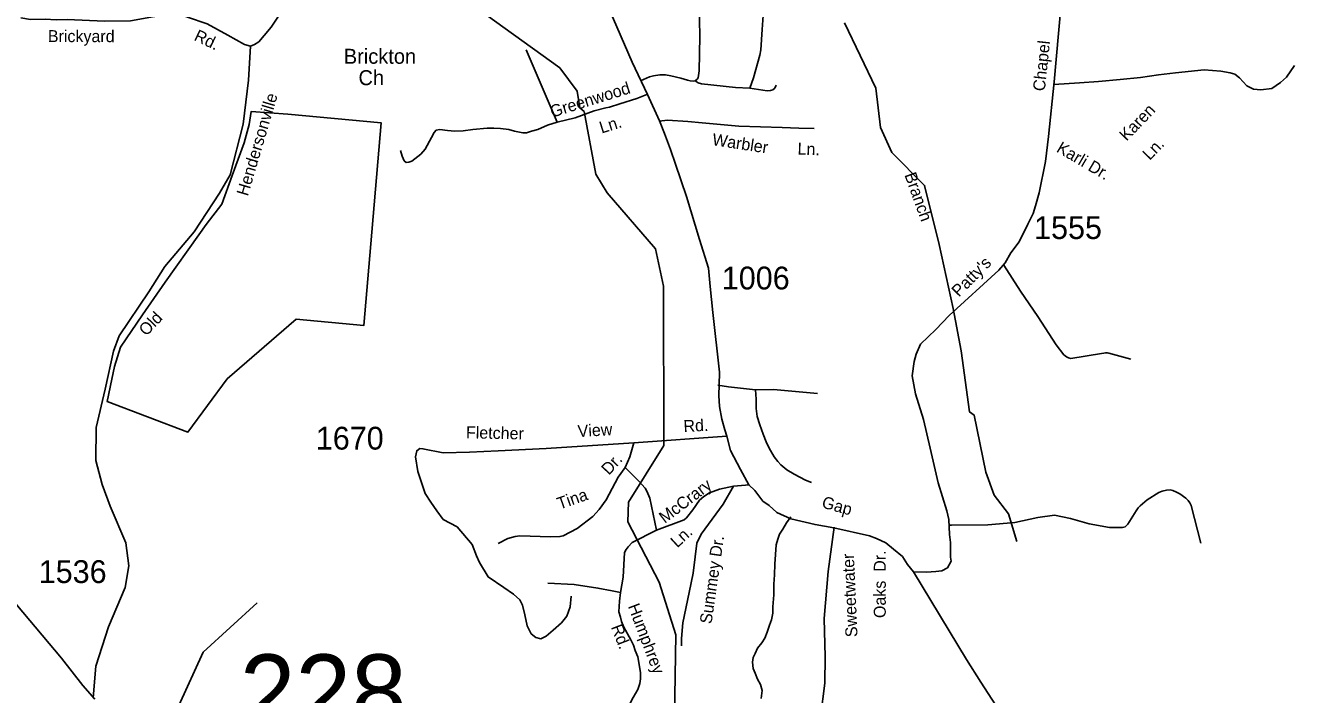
# Model space of a CAD drawing. Extents: x 884530 to 1028605, y 526725 to 653634.
# Drawn here: x 955019 to 961973, y 620013 to 623683 of the extents above; entities that cross this region are included whole.
import ezdxf

# ---------------------------------------------------------------- set-up
doc = ezdxf.new("R2010")
doc.units = 0
for name, color, linetype in [('Exist Boundary Political City Limit New', 7, 'Continuous'), ('Exist Cultural Church with Cemetery Label', 7, 'Continuous'), ('Exist Hydrographic Creek Single Shore', 7, 'Continuous'), ('Exist Hydrographic Creek Single Shore Label', 7, 'Continuous'), ('Exist Railroad Mainline', 7, 'Continuous'), ('Exist Road Non-System Type 51', 7, 'Continuous'), ('Exist Road Non-System Type 51 Label', 7, 'Continuous'), ('Exist Road Secondary Structure Standard Bridge Number Label', 7, 'Continuous'), ('Exist Road Secondary Type 51 Attributed', 7, 'Continuous'), ('Exist Road Secondary Type 51 Label', 7, 'Continuous'), ('Exist Road Secondary Type 51 Number Label', 7, 'Continuous'), ('Map Preparation Boundary City Limit Buffer Line', 7, 'Continuous')]:
    doc.layers.add(name, color=color, linetype=linetype)

msp = doc.modelspace()

# ---------------------------------------------------------------- linework, layer by layer
at = {"layer": 'Exist Boundary Political City Limit New'}
msp.add_lwpolyline([(956912.4, 622484.3), (956872.7, 622036.4), (956502.8, 622072.1), (956124.4, 621744.1), (955909.8, 621452.9), (955467.4, 621621), (955493.3, 621742.2), (955507, 621812.6), (955540.1, 621917.7), (955661.1, 622095.9), (955785.4, 622275.4), (955968.9, 622533.4), (956010.1, 622591.3), (956095.6, 622702.5), (956152.4, 622860.1), (956218, 623038.2), (956245.9, 623139.6), (956257.1, 623211.1), (956457.4, 623195.2), (956967.7, 623149.1), (956912.4, 622484.3)], dxfattribs=at)
at = {"layer": 'Exist Hydrographic Creek Single Shore'}
for points in [[(958659.1, 619674.2), (958574.8, 619892.5), (958582.2, 620341.9), (958492, 620629.2), (958320, 620960.9), (958323.8, 621069.1), (958517.9, 621380.2), (958514.9, 622253.2), (958471.9, 622457.6), (958207.3, 622764.8), (958144.2, 622867.7), (958081.2, 623210.3), (958056.6, 623230.5), (958043.2, 623322.7), (957947.7, 623449.3), (957140.7, 624033.3)], [(960451.1, 620852.4), (960406.1, 621004.3), (960326.5, 621107.6), (960280.7, 621233.3), (960216.5, 621546.3), (960192.2, 621563.2), (960145.4, 621898.9), (960101.5, 622130.2), (960026.2, 622480.6), (959945.2, 622804.9), (959766.1, 622986.2), (959704, 623122), (959678.2, 623339.1), (959507.1, 623696.9)], [(954264, 616182.5), (954609.8, 616676.3), (954876.5, 617105.3), (955024.2, 617339.6), (955215.1, 617422.5), (955352, 617400.9), (955449.3, 617440.5), (955600.6, 617631.6), (955648.1, 617746), (955622.2, 617953.2), (955582.4, 618006.5), (955599.2, 618239.2), (955659.6, 618530), (955742, 618735.1), (955801.5, 618999.7), (955872.6, 619123), (955928.5, 619286), (955859.2, 619954.5), (955992.5, 620246.5), (956289.5, 620516)]]:
    msp.add_lwpolyline(points, dxfattribs=at)
at = {"layer": 'Exist Railroad Mainline'}
msp.add_lwpolyline([(954648.3, 620890.1), (955216.6, 620213.2), (955333.3, 620063.9), (955400.4, 619987.7)], dxfattribs=at)
at = {"layer": 'Exist Road Non-System Type 51'}
for p, q in [((957932.5, 623151.4), (957763.7, 623548)), ((958986.3, 621163.9), (958898.7, 621156.6))]:
    msp.add_line(p, q, dxfattribs=at)
for points in [[(958689, 623378.4), (958700.6, 623388.3), (958704.9, 623394.9), (958707.6, 623407.1), (958710.5, 623433.9), (958713.7, 623621.9), (958711, 623804.4)], [(959060.8, 623736.2), (959056.5, 623659.3), (959048, 623549.4), (959042.5, 623520.2), (959007.9, 623395.4), (958988.1, 623338.2)], [(960654.1, 623357.9), (960793.8, 623367.7), (960898.5, 623374.7), (961017.4, 623386.6), (961128.4, 623397), (961226.6, 623411.9), (961320.8, 623422.7), (961477.9, 623438.3), (961568.3, 623431.4), (961619.3, 623422.5), (961646.1, 623415.9), (961670.5, 623395.9), (961710.6, 623351.4), (961748.3, 623333.6), (961788.4, 623329.2), (961848.4, 623335.8), (961895, 623369.2), (961928.3, 623398.1), (961972.8, 623462.6)], [(958390, 623379.5), (958438.4, 623400.4), (958461.4, 623406.4), (958495, 623411.4), (958526.3, 623410.8), (958555.4, 623406.4), (958610.4, 623392.7), (958646, 623381.8), (958661.6, 623377.8), (958677.5, 623376.7), (958689, 623378.4)], [(958689, 623378.4), (958706, 623367.9), (958722.6, 623362.4), (958909.5, 623342.7), (958988.1, 623338.2)], [(958988.1, 623338.2), (959082.5, 623324.3), (959102.4, 623326.2), (959113.9, 623329.4), (959124.4, 623338.8), (959132.7, 623355.3)], [(958424.6, 623303.6), (958369.7, 623282.6), (958276.4, 623252.3), (958220.3, 623234.7), (958199.8, 623231), (958135.3, 623213.6), (958031.5, 623176.5), (957932.5, 623151.4)], [(957932.5, 623151.4), (957879.6, 623135.4), (957827.3, 623112.6), (957792.3, 623102), (957765, 623094.4), (957745.3, 623094.4), (957725.6, 623097.5), (957698.2, 623103.5), (957667.2, 623111.9), (957621.6, 623116.4), (957585.2, 623119.4), (957548.8, 623118.7), (957471.3, 623112.6), (957417.9, 623104.3), (957371.4, 623103), (957331.2, 623107.2), (957290.5, 623112.3), (957269.6, 623108.1), (957258.2, 623095.2), (957244.5, 623067.1), (957209.6, 623003.4), (957185.4, 622976.8), (957136.1, 622937.4), (957119.4, 622932.8), (957105.7, 622931.3), (957094.3, 622940.4), (957084.5, 622964.7), (957073.6, 622996.5)], [(958491.8, 623158.3), (958536.4, 623162.2), (958649.5, 623155.2), (958727.5, 623148.3), (958928.7, 623130.8), (959165.8, 623121.9), (959257.2, 623119.8), (959340.4, 623117.8)], [(960379.2, 622367.5), (960472, 622225.6), (960565.8, 622085.7), (960666.9, 621931.6), (960707.7, 621877.3), (960715.8, 621870.1), (960724, 621864.8), (960733.6, 621860.5), (960746.1, 621856.6), (960915.3, 621883.1), (960926.9, 621885), (960937.4, 621886.9), (960947, 621887.4), (960954.6, 621886.4), (961075.7, 621853.3)], [(958812.3, 621710.4), (958871.7, 621700.2), (958969.9, 621689.9), (959020.1, 621683.7)], [(959020.1, 621683.7), (959118.4, 621687.1), (959358.2, 621664.5)], [(959020.1, 621683.7), (959022.2, 621632.9), (959022.2, 621582.7), (959028.4, 621538.8), (959042.8, 621492), (959062, 621441.9), (959077.9, 621399.9), (959093.7, 621364.2), (959121.2, 621316.8), (959141.1, 621290.7), (959158.9, 621272.8), (959191.2, 621246), (959230.5, 621221.9), (959292.9, 621189.7), (959325.2, 621175.9)], [(958353.1, 621393.1), (958331.7, 621316.6), (958305, 621258.8)], [(958305, 621258.8), (958266.1, 621205.7), (958200.8, 621081.5), (958163, 621028.2), (958128, 620989.7), (958042.9, 620924.3), (957965.6, 620884.9), (957948.2, 620880.1), (957897.1, 620878.3), (957727.6, 620883.8), (957703.3, 620880.7), (957661.7, 620869.2), (957609, 620841.4)], [(958305, 621258.8), (958380.8, 621184.3), (958414.9, 621145.2), (958424.5, 621129.7), (958440.5, 621091.2), (958476.1, 620916)], [(958898.7, 621156.6), (958821.3, 621139.8), (958767.7, 621119.9), (958736.2, 621099.1), (958713.2, 621079.2), (958676.4, 621026.3), (958641.1, 620982.6), (958628.8, 620972.6), (958476.1, 620916)], [(958898.7, 621156.6), (958841.6, 621058), (958720.9, 620893.6), (958698.5, 620843), (958689, 620768.1), (958677.9, 620680.1), (958655.4, 620573.4), (958621.7, 620406.9), (958614.8, 620321), (958614.8, 620281.7)], [(960081.2, 620942.3), (960093.5, 620943), (960292.8, 620943.9), (960440.3, 620957.5), (960566.6, 620985.2), (960656.7, 620998), (960744.5, 620979.9), (960847.1, 620950.3), (960959, 620929.4), (961030.8, 620929.8), (961045.4, 620934), (961058.9, 620947.5), (961105.5, 621021), (961115.2, 621037), (961126.3, 621048), (961164.3, 621082.3), (961229.1, 621121.8), (961247.7, 621129), (961270.9, 621133.8), (961290.5, 621136.2), (961306.5, 621132.5), (961324.9, 621124), (961343.2, 621114.2), (961376.3, 621090.9), (961389.8, 621077.4), (961398.5, 621065.2), (961407, 621050.4), (961458.5, 620843.3)], [(959212.6, 620988.1), (959189.5, 620955.7), (959168.7, 620920), (959151.4, 620893.5), (959141.1, 620865.8), (959133, 620834.6), (959129.8, 620782.3), (959126.1, 620729.6), (959122.6, 620670.7), (959119.1, 620618.7), (959119.1, 620559.9), (959114.5, 620494.1), (959113.4, 620460.6), (959106.7, 620423.5), (959096.7, 620394), (959083.8, 620356.4), (959069.9, 620322.3), (959053.4, 620297.5), (959030.3, 620268), (959016.6, 620238.6), (959006.6, 620217.4), (959002.9, 620190.7), (959007.4, 620157.6), (959018.2, 620131.2), (959030.6, 620099), (959047.3, 620068.9), (959056.2, 620035.3), (959049.7, 619992)], [(958476.1, 620916), (958343.1, 620847.3), (958322.2, 620823.9), (958311.1, 620809.1), (958301.7, 620792), (958293.8, 620657.5), (958280.5, 620572.6)], [(959450.4, 620931.5), (959416.9, 620688), (959396.1, 620431.7), (959401.2, 620221.5), (959399.2, 620075.8), (959376.2, 619889.6)], [(958280.5, 620572.6), (958233.5, 620582.1), (958155.7, 620597.6), (958025.7, 620617.8), (957882.5, 620624.1)], [(958280.5, 620572.6), (958274.6, 620525.7), (958271.5, 620468.2), (958280.4, 620437.5), (958285.2, 620414.5), (958297.6, 620382.8), (958337, 620313.1), (958351.7, 620284.2), (958359.6, 620255.4), (958375.2, 620220.7), (958389.1, 620135.2), (958390, 620099.4), (958386.5, 620074.3), (958374.6, 620041.9), (958348.4, 619997), (958324, 619948.3), (958311, 619901.5)]]:
    msp.add_lwpolyline(points, dxfattribs=at)
at = {"layer": 'Exist Road Secondary Type 51 Attributed'}
for points in [[(956252.1, 623568.1), (956274.4, 623577.6), (956298.4, 623592.9), (956327, 623626.6), (956365.8, 623673.6), (956466.3, 623825.6), (956563.6, 623980.3), (956611.9, 624042.4), (956640.2, 624091.5), (956667.1, 624128.3), (956702.3, 624192.6), (956735, 624246.8), (956757.5, 624300.9), (956783, 624370.4), (956802.9, 624431.7), (956828.4, 624503.2), (956857, 624572.7), (956879.6, 624619.8), (956912.7, 624673.9), (957320.1, 625253.2), (957447.8, 625447.3), (957515.1, 625573.7), (957517.2, 625594.2)], [(956252.1, 623568.1), (956219.3, 623578.6), (956128.4, 623628.6), (956014.6, 623691), (955907.4, 623727.8), (955875.7, 623740), (955819.5, 623740), (955754.4, 623734.1), (955716.2, 623729.6), (955646.3, 623716), (955594.6, 623707.9), (955453.4, 623705.4), (955249.1, 623714.7), (955187.4, 623713.3), (955128.1, 623716.8), (955047, 623715.5), (954994.9, 623723.7)], [(958218.1, 623771.6), (958343.3, 623481), (958427.2, 623302.9), (958493.8, 623159.5), (958521.3, 623089.1), (958554.3, 623002.6), (958580.2, 622922.4), (958642, 622744.1), (958712, 622508.9), (958762.4, 622352.1), (958770.9, 622251.6), (958786.1, 622108.8), (958821.7, 621781.4), (958821.4, 621775.4), (958818.9, 621653.4), (958821.4, 621592.3), (958835.1, 621523.8), (958851, 621465.1), (958862, 621430.4)], [(959885.8, 620686.7), (959955.9, 620685.3), (960006.7, 620687.9), (960040.3, 620692.1), (960071, 620709.1), (960090.5, 620744.6), (960088.4, 620767.8), (960088.4, 620797.1), (960087.3, 620848), (960082.7, 620892.1), (960078.5, 620974.2), (960068, 621020.6), (960019.2, 621175.2), (959975.6, 621364.9), (959939.1, 621521.6), (959895.7, 621662.6), (959877.6, 621760.6), (959887.7, 621840), (959899.1, 621879.5), (959923, 621934.2), (960007.7, 622016.2), (960079.5, 622092.6), (960352, 622340.8), (960387.4, 622381.7), (960418.4, 622434.8), (960463.5, 622496.2), (960511.9, 622593), (960539.9, 622652.1), (960553.7, 622693.7), (960573.4, 622764.4), (960608.8, 622936.4), (960623.6, 623074), (960656, 623373), (960691.4, 623780.5)], [(955390.3, 619995.1), (955404.9, 620169.2), (955474.3, 620385.1), (955566.4, 620600.3), (955586.9, 620719.6), (955569.8, 620845.8), (955484.7, 621046.9), (955440.4, 621166.2), (955404.6, 621296.7), (955406.3, 621478.2), (955455.6, 621687.8), (955501.3, 621896.1), (955532.4, 621981.1), (955696, 622222.5), (955783.5, 622361), (955943.7, 622550.5), (956082.1, 622761.9), (956140.4, 622864), (956213.3, 623141), (956242.4, 623381.6), (956252.1, 623568.1)], [(958862, 621430.4), (958353.1, 621393.1), (957872.6, 621362.5), (957609.6, 621349.2), (957452.9, 621343.1), (957307.9, 621340), (957197.1, 621361.5), (957180.7, 621362.5), (957163.4, 621350.2), (957156.2, 621316.5), (957168.7, 621236.2), (957209.9, 621116.2), (957240.5, 621068.2), (957273.8, 621021.1), (957308.5, 620974.1), (957384.1, 620933.3), (957466.7, 620837.3), (957490.2, 620773.9), (957506.5, 620737.2), (957554, 620658.5), (957639.8, 620601.3), (957693.9, 620564.5), (957729.1, 620532.8), (957743.4, 620503.2), (957755.6, 620451.2), (957767.8, 620389.9), (957790.9, 620346.9), (957815.4, 620327.5), (957844, 620319.3), (957871.6, 620333.6), (957910.4, 620366.3), (957955.6, 620406.2), (957986.2, 620443), (958004.6, 620494.1), (958008.7, 620553.3)], [(958862, 621430.4), (958882.8, 621351.7), (958937.1, 621247.8), (958983, 621162.9), (959015, 621133.1), (959059.7, 621073.4), (959094.4, 621050), (959137, 621012.5), (959213.2, 620977.4), (959345.3, 620945.4), (959447.6, 620928.3), (959643.7, 620883.5), (959682.7, 620869.5), (959733.9, 620845.7), (959775.8, 620811), (959824, 620769.9), (959852.6, 620726.5), (959885.8, 620686.7)], [(959885.8, 620686.7), (960175.8, 620206.6), (960253.5, 620081.9), (960398.8, 619858.1)]]:
    msp.add_lwpolyline(points, dxfattribs=at)
at = {"layer": 'Map Preparation Boundary City Limit Buffer Line'}
msp.add_lwpolyline([(956912.4, 622484.3), (956872.7, 622036.4), (956502.8, 622072.1), (956124.4, 621744.1), (955909.8, 621452.9), (955467.4, 621621), (955493.3, 621742.2), (955507, 621812.6), (955540.1, 621917.7), (955661.1, 622095.9), (955785.4, 622275.4), (955968.9, 622533.4), (956010.1, 622591.3), (956095.6, 622702.5), (956152.4, 622860.1), (956218, 623038.2), (956245.9, 623139.6), (956257.1, 623211.1), (956457.4, 623195.2), (956967.7, 623149.1), (956912.4, 622484.3)], dxfattribs=at)

# ---------------------------------------------------------------- texts
at = {"layer": 'Exist Cultural Church with Cemetery Label'}
for s, p in [('Brickton', (956763.8, 623472.2)), ('Ch', (956844.2, 623354.9))]:
    msp.add_text(s, height=82.02, dxfattribs=at).set_placement(p)
at = {"layer": 'Exist Hydrographic Creek Single Shore Label'}
msp.add_text('Branch', height=65.62, rotation=289.71791, dxfattribs=at).set_placement((959834.5, 622863.3))
msp.add_text('Branch', height=65.62, rotation=289.71791, dxfattribs=at).set_placement((959834.5, 622863.3))
at = {"layer": 'Exist Road Non-System Type 51 Label'}
for s, rotation, p in [('Greenwood', 17.33824, (957906, 623176.8)), ('Karen', 46.04055, (961052.4, 623044.6)), ('Ln.', 17.33824, (958176, 623089.2)), ('Warbler', 351.38605, (958779.2, 623026.3)), ('Ln.', 358.01899, (959248.9, 622974.6)), ('Karli Dr.', 329.50451, (960663.3, 622992.6)), ('Ln.', 46.04055, (961179.2, 622939.4)), ('Dr.', 47.39539, (958216.3, 621213.3)), ('McCrary', 37.21938, (958522.1, 620949.3)), ('Tina', 19.25533, (957945.6, 621027.4)), ('Ln.', 42.57527, (958590.5, 620815.1)), ('Summey Dr.', 81.78917, (958778.2, 620398.3)), ('Sweetwater', 92.51157, (959578.5, 620329.9)), ('Oaks  Dr.', 89.98558, (959733, 620433.3)), ('Humphrey', 290.79864, (958319.1, 620498.3)), ('Rd.', 291.02928, (958226.7, 620384.4))]:
    msp.add_text(s, height=65.62, rotation=rotation, dxfattribs=at).set_placement(p)
at = {"layer": 'Exist Road Secondary Structure Standard Bridge Number Label'}
msp.add_text('228', height=410.1, dxfattribs=at).set_placement((956193.9, 619823.9))
at = {"layer": 'Exist Road Secondary Type 51 Label'}
for s, height, rotation, p in [('Brickyard', 65.62, 359.92571, (955142.5, 623591)), ('Rd.', 65.62, 334.2996, (955938.5, 623603.7)), ('Chapel', 65.62, 83.87514, (960603.9, 623319.4)), ('Hendersonville', 65.617, 73.51557, (956237.7, 622743.1)), ("Patty's", 65.62, 45.36143, (960133.5, 622189.6)), ('Old', 65.62, 46.44108, (955681.7, 621975.6)), ('View', 65.62, 3.56353, (958046.9, 621424.9)), ('Rd.', 65.62, 3.25584, (958626.5, 621452.3)), ('Fletcher', 65.62, 358.77814, (957432.6, 621419)), ('Gap', 65.62, 344.18898, (959378, 621040.3))]:
    msp.add_text(s, height=height, rotation=rotation, dxfattribs=at).set_placement(p)
at = {"layer": 'Exist Road Secondary Type 51 Number Label'}
for s, p in [('1555', (960545.4, 622511.4)), ('1006', (958834.7, 622235)), ('1670', (956610.6, 621356.9)), ('1536', (955092.5, 620625.3))]:
    msp.add_text(s, height=125, dxfattribs=at).set_placement(p)

doc.saveas('drawing.dxf')
